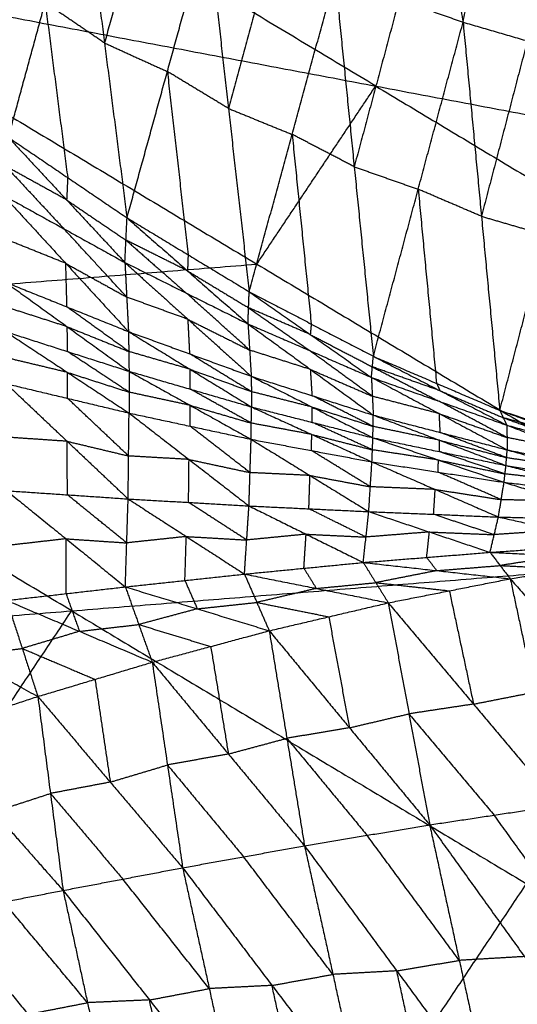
# Model space of a CAD drawing. Header units: millimetres. Extents: x -106 to 110, y -96 to 120.
# Tile 893 of 1020: x 44.64 to 48.37, y 80.83 to 88.2. Entities that reach past the tile are written whole.
import ezdxf

# ---------------------------------------------------------------- set-up
doc = ezdxf.new("R2010")
doc.units = ezdxf.units.MM
doc.header["$MEASUREMENT"] = 0
doc.layers.add('Default', color=7, linetype='Continuous', true_color=0x000000)

msp = doc.modelspace()

# ---------------------------------------------------------------- linework, layer by layer
at = {"layer": 'Default'}
for points in [[(44.2748, 91.3843, 7.9444), (48.0653, 89.1124, 7.9444), (51.8558, 86.8404, 7.9444)], [(47.4763, 90.8734, 3.0866), (47.7204, 89.5252, 3.1272), (47.9646, 88.177, 3.1679)], [(47.9646, 88.177, 3.1679), (48.2139, 89.4298, 3.1129), (48.4633, 90.6825, 3.0578)], [(47.3098, 87.699, 7.4488), (45.4146, 88.8349, 7.4488), (43.5194, 89.9709, 7.4488)], [(44.5577, 87.3151, 4.0317), (44.8333, 88.3229, 3.6838), (45.109, 89.3307, 3.3359)], [(45.109, 89.3307, 3.3359), (45.2777, 88.0216, 3.6718), (45.4465, 86.7126, 4.0078)], [(45.5802, 89.1168, 3.2948), (45.4289, 88.5692, 3.4833), (45.2777, 88.0216, 3.6718)], [(45.4465, 86.7126, 4.0078), (45.7489, 87.8078, 3.6308), (46.0513, 88.9029, 3.2538)], [(46.0513, 88.9029, 3.2538), (46.2066, 87.5313, 3.6295), (46.3619, 86.1596, 4.0051)], [(46.5285, 88.7087, 3.225), (46.3676, 88.12, 3.4272), (46.2066, 87.5313, 3.6295)], [(42.7639, 88.5575, 6.9532), (46.4195, 86.3665, 6.9532), (50.0751, 84.1754, 6.9532)], [(42.7639, 88.5575, 6.9532), (47.3098, 87.699, 7.4488), (51.8558, 86.8404, 7.9444)], [(46.3619, 86.1596, 4.0051), (46.6839, 87.337, 3.6007), (47.0058, 88.5144, 3.1963)], [(47.0058, 88.5144, 3.1963), (47.1489, 87.0952, 3.6116), (47.2921, 85.676, 4.0269)], [(47.0058, 88.5144, 3.1963), (47.4852, 88.3457, 3.1821), (47.9646, 88.177, 3.1679)], [(44.8333, 88.3229, 3.6838), (44.9177, 87.6684, 3.8518), (45.0021, 87.0138, 4.0197)], [(45.2777, 88.0216, 3.6718), (45.0555, 88.1723, 3.6778), (44.8333, 88.3229, 3.6838)], [(47.4852, 88.3457, 3.1821), (47.3171, 87.7205, 3.3968), (47.1489, 87.0952, 3.6116)], [(47.2921, 85.676, 4.0269), (47.6283, 86.9265, 3.5974), (47.9646, 88.177, 3.1679)], [(47.9646, 88.177, 3.1679), (48.1021, 86.7241, 3.6219), (48.2397, 85.2712, 4.0758)], [(47.9646, 88.177, 3.1679), (48.4457, 88.037, 3.1705), (48.9269, 87.8969, 3.1732)], [(45.2777, 88.0216, 3.6718), (45.5133, 87.9147, 3.6513), (45.7489, 87.8078, 3.6308)], [(48.4457, 88.037, 3.1705), (48.2739, 87.3805, 3.3962), (48.1021, 86.7241, 3.6219)], [(48.2397, 85.2712, 4.0758), (48.5833, 86.584, 3.6245), (48.9269, 87.8969, 3.1732)], [(45.7489, 87.8078, 3.6308), (45.8266, 87.1219, 3.8186), (45.9042, 86.4361, 4.0065)], [(46.2066, 87.5313, 3.6295), (45.9778, 87.6695, 3.6301), (45.7489, 87.8078, 3.6308)], [(46.4195, 86.3665, 6.9532), (46.8647, 87.0327, 7.201), (47.3098, 87.699, 7.4488)], [(47.3098, 87.699, 7.4488), (49.1376, 86.6034, 7.4488), (50.9654, 85.5079, 7.4488)], [(46.2066, 87.5313, 3.6295), (46.4452, 87.4341, 3.6151), (46.6839, 87.337, 3.6007)], [(44.5577, 87.3151, 4.0317), (44.9942, 86.8467, 3.7097), (45.4307, 86.3783, 3.3877)], [(44.5577, 87.3151, 4.0317), (45.0021, 87.0138, 4.0197), (45.4465, 86.7126, 4.0078)], [(46.6839, 87.337, 3.6007), (46.7554, 86.6274, 3.8083), (46.827, 85.9178, 4.016)], [(47.1489, 87.0952, 3.6116), (46.9164, 87.2161, 3.6061), (46.6839, 87.337, 3.6007)], [(44.5377, 87.0988, 3.6474), (44.7559, 86.8646, 3.4864), (44.9742, 86.6304, 3.3254)], [(44.9942, 86.8467, 3.7097), (44.7659, 86.9728, 3.6786), (44.5377, 87.0988, 3.6474)], [(47.1489, 87.0952, 3.6116), (47.3886, 87.0109, 3.6045), (47.6283, 86.9265, 3.5974)], [(45.0021, 87.0138, 4.0197), (44.9981, 86.9303, 3.8647), (44.9942, 86.8467, 3.7097)], [(47.6283, 86.9265, 3.5974), (47.6971, 86.2001, 3.8244), (47.7659, 85.4736, 4.0513)], [(48.1021, 86.7241, 3.6219), (47.8652, 86.8253, 3.6096), (47.6283, 86.9265, 3.5974)], [(44.5177, 86.8825, 3.2632), (44.9742, 86.6304, 3.3254), (45.4307, 86.3783, 3.3877)], [(44.5177, 86.8825, 3.2632), (44.9877, 86.3717, 3.1093), (45.4576, 85.861, 2.9554)], [(44.9942, 86.8467, 3.7097), (45.2164, 86.6961, 3.7037), (45.4386, 86.5455, 3.6978)], [(45.4307, 86.3783, 3.3877), (45.4386, 86.5455, 3.6978), (45.4465, 86.7126, 4.0078)], [(45.4465, 86.7126, 4.0078), (45.8997, 86.3157, 3.7643), (46.3529, 85.9188, 3.5209)], [(45.4465, 86.7126, 4.0078), (45.9042, 86.4361, 4.0065), (46.3619, 86.1596, 4.0051)], [(48.1021, 86.7241, 3.6219), (48.3427, 86.6541, 3.6232), (48.5833, 86.584, 3.6245)], [(45.4442, 86.1197, 3.1715), (45.2092, 86.375, 3.2485), (44.9742, 86.6304, 3.3254)], [(44.9877, 86.3717, 3.1093), (44.7573, 86.4642, 3.0527), (44.527, 86.5566, 2.9962)], [(45.4386, 86.5455, 3.6978), (45.6652, 86.347, 3.576), (45.8918, 86.1486, 3.4543)], [(45.8997, 86.3157, 3.7643), (45.6691, 86.4306, 3.731), (45.4386, 86.5455, 3.6978)], [(45.9042, 86.4361, 4.0065), (45.902, 86.3759, 3.8854), (45.8997, 86.3157, 3.7643)], [(41.3764, 85.9618, 6.2709), (43.8979, 86.1641, 6.612), (46.4195, 86.3665, 6.9532)], [(44.997, 86.0458, 2.8423), (44.9923, 86.2088, 2.9758), (44.9877, 86.3717, 3.1093)], [(44.9877, 86.3717, 3.1093), (45.2159, 86.2457, 3.1404), (45.4442, 86.1197, 3.1715)], [(45.4307, 86.3783, 3.3877), (45.4442, 86.1197, 3.1715), (45.4576, 85.861, 2.9554)], [(45.4307, 86.3783, 3.3877), (45.8918, 86.1486, 3.4543), (46.3529, 85.9188, 3.5209)], [(45.4307, 86.3783, 3.3877), (45.904, 85.9524, 3.2846), (46.3774, 85.5264, 3.1815)], [(45.8997, 86.3157, 3.7643), (46.1286, 86.1775, 3.7637), (46.3574, 86.0392, 3.763)], [(44.5363, 86.2307, 2.7293), (44.997, 86.0458, 2.8423), (45.4576, 85.861, 2.9554)], [(44.5363, 86.2307, 2.7293), (44.999, 85.8972, 2.7744), (45.4617, 85.5637, 2.8195)], [(46.3529, 85.9188, 3.5209), (46.3574, 86.0392, 3.763), (46.3619, 86.1596, 4.0051)], [(46.3619, 86.1596, 4.0051), (46.8198, 85.8389, 3.8336), (47.2777, 85.5182, 3.662)], [(46.3619, 86.1596, 4.0051), (46.827, 85.9178, 4.016), (47.2921, 85.676, 4.0269)], [(45.904, 85.9524, 3.2846), (45.6741, 86.036, 3.2281), (45.4442, 86.1197, 3.1715)], [(46.3651, 85.7226, 3.3512), (46.1285, 85.9356, 3.4027), (45.8918, 86.1486, 3.4543)], [(44.999, 85.8972, 2.7744), (44.7684, 85.9712, 2.7097), (44.5379, 86.0453, 2.645)], [(45.4597, 85.7124, 2.8874), (45.2283, 85.8791, 2.8649), (44.997, 86.0458, 2.8423)], [(46.3574, 86.0392, 3.763), (46.5864, 85.8789, 3.6772), (46.8153, 85.7185, 3.5914)], [(46.8198, 85.8389, 3.8336), (46.5886, 85.9391, 3.7983), (46.3574, 86.0392, 3.763)], [(45.032, 83.7707, 6.2709), (43.2042, 84.8662, 6.2709), (41.3764, 85.9618, 6.2709)], [(45.9175, 85.6937, 3.0684), (45.9108, 85.823, 3.1765), (45.904, 85.9524, 3.2846)], [(45.904, 85.9524, 3.2846), (46.1346, 85.8375, 3.3179), (46.3651, 85.7226, 3.3512)], [(45.0005, 85.7118, 2.6901), (44.9998, 85.8045, 2.7322), (44.999, 85.8972, 2.7744)], [(44.999, 85.8972, 2.7744), (45.2293, 85.8048, 2.8309), (45.4597, 85.7124, 2.8874)], [(46.3529, 85.9188, 3.5209), (46.3651, 85.7226, 3.3512), (46.3774, 85.5264, 3.1815)], [(46.3529, 85.9188, 3.5209), (46.8153, 85.7185, 3.5914), (47.2777, 85.5182, 3.662)], [(46.3529, 85.9188, 3.5209), (46.8222, 85.5774, 3.4626), (47.2916, 85.236, 3.4043)], [(46.827, 85.9178, 4.016), (46.8234, 85.8783, 3.9248), (46.8198, 85.8389, 3.8336)], [(44.5394, 85.8598, 2.5608), (45.0005, 85.7118, 2.6901), (45.4617, 85.5637, 2.8195)], [(44.5394, 85.8598, 2.5608), (45.0006, 85.5556, 2.645), (45.4618, 85.2515, 2.7292)], [(45.4576, 85.861, 2.9554), (45.4597, 85.7124, 2.8874), (45.4617, 85.5637, 2.8195)], [(45.4576, 85.861, 2.9554), (45.9175, 85.6937, 3.0684), (46.3774, 85.5264, 3.1815)], [(45.4576, 85.861, 2.9554), (45.9185, 85.579, 3.0154), (46.3793, 85.297, 3.0755)], [(46.8198, 85.8389, 3.8336), (47.0524, 85.718, 3.839), (47.2849, 85.5971, 3.8444)], [(46.8222, 85.5774, 3.4626), (46.5937, 85.65, 3.4069), (46.3651, 85.7226, 3.3512)], [(47.2846, 85.3771, 3.5332), (47.05, 85.5478, 3.5623), (46.8153, 85.7185, 3.5914)], [(45.0006, 85.5556, 2.645), (44.7704, 85.6106, 2.5749), (44.5402, 85.6655, 2.5048)], [(45.4617, 85.4076, 2.7743), (45.2311, 85.5597, 2.7322), (45.0005, 85.7118, 2.6901)], [(45.9185, 85.579, 3.0154), (45.6891, 85.6457, 2.9514), (45.4597, 85.7124, 2.8874)], [(46.3783, 85.4117, 3.1285), (46.1479, 85.5527, 3.0985), (45.9175, 85.6937, 3.0684)], [(47.2777, 85.5182, 3.662), (47.2849, 85.5971, 3.8444), (47.2921, 85.676, 4.0269)], [(47.2921, 85.676, 4.0269), (47.7659, 85.4736, 4.0513), (48.2397, 85.2712, 4.0758)], [(47.2921, 85.676, 4.0269), (47.7922, 85.4182, 3.9269), (48.2924, 85.1605, 3.8269)], [(45.9205, 85.4304, 2.9475), (45.9195, 85.5047, 2.9814), (45.9185, 85.579, 3.0154)], [(45.9185, 85.579, 3.0154), (46.1484, 85.4953, 3.0719), (46.3783, 85.4117, 3.1285)], [(46.8345, 85.3812, 3.2929), (46.8283, 85.4793, 3.3777), (46.8222, 85.5774, 3.4626)], [(46.8222, 85.5774, 3.4626), (47.0534, 85.4773, 3.4979), (47.2846, 85.3771, 3.5332)], [(47.2849, 85.5971, 3.8444), (47.535, 85.4682, 3.7945), (47.785, 85.3393, 3.7445)], [(47.7922, 85.4182, 3.9269), (47.5386, 85.5077, 3.8857), (47.2849, 85.5971, 3.8444)], [(45.0014, 85.3613, 2.5889), (45.001, 85.4585, 2.617), (45.0006, 85.5556, 2.645)], [(45.0006, 85.5556, 2.645), (45.2312, 85.4816, 2.7096), (45.4617, 85.4076, 2.7743)], [(45.4617, 85.5637, 2.8195), (45.4617, 85.4076, 2.7743), (45.4618, 85.2515, 2.7292)], [(45.4617, 85.5637, 2.8195), (45.919, 85.3093, 2.9123), (46.3763, 85.0549, 3.0051)], [(45.4617, 85.5637, 2.8195), (45.9205, 85.4304, 2.9475), (46.3793, 85.297, 3.0755)], [(46.3774, 85.5264, 3.1815), (46.3783, 85.4117, 3.1285), (46.3793, 85.297, 3.0755)], [(46.3774, 85.5264, 3.1815), (46.8332, 85.2963, 3.253), (47.2889, 85.0662, 3.3244)], [(46.3774, 85.5264, 3.1815), (46.8345, 85.3812, 3.2929), (47.2916, 85.236, 3.4043)], [(47.2777, 85.5182, 3.662), (47.2846, 85.3771, 3.5332), (47.2916, 85.236, 3.4043)], [(47.2777, 85.5182, 3.662), (47.785, 85.3393, 3.7445), (48.2924, 85.1605, 3.8269)], [(47.2777, 85.5182, 3.662), (47.7865, 85.2469, 3.6532), (48.2952, 84.9756, 3.6445)], [(44.541, 85.4711, 2.4487), (44.998, 85.0398, 2.5589), (45.455, 84.6085, 2.6691)], [(44.541, 85.4711, 2.4487), (45.0014, 85.3613, 2.5889), (45.4618, 85.2515, 2.7292)], [(46.3778, 85.1759, 3.0403), (46.1491, 85.3031, 2.9939), (45.9205, 85.4304, 2.9475)], [(47.7659, 85.4736, 4.0513), (47.7791, 85.4459, 3.9891), (47.7922, 85.4182, 3.9269)], [(45.4584, 84.93, 2.6991), (45.2299, 85.1456, 2.644), (45.0014, 85.3613, 2.5889)], [(45.919, 85.3093, 2.9123), (45.6904, 85.3584, 2.8433), (45.4617, 85.4076, 2.7743)], [(46.8332, 85.2963, 3.253), (46.6057, 85.354, 3.1907), (46.3783, 85.4117, 3.1285)], [(47.2903, 85.1511, 3.3644), (47.0624, 85.2661, 3.3286), (46.8345, 85.3812, 3.2929)], [(47.7865, 85.2469, 3.6532), (47.5355, 85.312, 3.5932), (47.2846, 85.3771, 3.5332)], [(47.7922, 85.4182, 3.9269), (48.0291, 85.317, 3.9391), (48.266, 85.2158, 3.9514)], [(45.9191, 85.1532, 2.8672), (45.919, 85.2312, 2.8897), (45.919, 85.3093, 2.9123)], [(45.919, 85.3093, 2.9123), (46.1484, 85.2426, 2.9763), (46.3778, 85.1759, 3.0403)], [(46.3763, 85.0549, 3.0051), (46.3778, 85.1759, 3.0403), (46.3793, 85.297, 3.0755)], [(46.3793, 85.297, 3.0755), (46.8305, 85.0913, 3.1735), (47.2818, 84.8857, 3.2716)], [(46.3793, 85.297, 3.0755), (46.8341, 85.1816, 3.1999), (47.2889, 85.0662, 3.3244)], [(46.8341, 85.1816, 3.1999), (46.8336, 85.2389, 3.2265), (46.8332, 85.2963, 3.253)], [(46.8332, 85.2963, 3.253), (47.0617, 85.2237, 3.3087), (47.2903, 85.1511, 3.3644)], [(48.2938, 85.068, 3.7357), (48.0394, 85.2037, 3.7401), (47.785, 85.3393, 3.7445)], [(45.455, 84.6085, 2.6691), (45.4584, 84.93, 2.6991), (45.4618, 85.2515, 2.7292)], [(45.4618, 85.2515, 2.7292), (45.9111, 84.9038, 2.8432), (46.3604, 84.5561, 2.9572)], [(45.4618, 85.2515, 2.7292), (45.9191, 85.1532, 2.8672), (46.3763, 85.0549, 3.0051)], [(47.2889, 85.0662, 3.3244), (47.2903, 85.1511, 3.3644), (47.2916, 85.236, 3.4043)], [(47.2916, 85.236, 3.4043), (47.7888, 85.0474, 3.4962), (48.286, 84.8587, 3.5882)], [(47.2916, 85.236, 3.4043), (47.7934, 85.1058, 3.5244), (48.2952, 84.9756, 3.6445)], [(47.7934, 85.1058, 3.5244), (47.7899, 85.1763, 3.5888), (47.7865, 85.2469, 3.6532)], [(47.7865, 85.2469, 3.6532), (48.0401, 85.1575, 3.6945), (48.2938, 85.068, 3.7357)], [(48.2397, 85.2712, 4.0758), (48.266, 85.2158, 3.9514), (48.2924, 85.1605, 3.8269)], [(48.2397, 85.2712, 4.0758), (48.7157, 85.1149, 4.1147), (49.1917, 84.9587, 4.1536)], [(48.2397, 85.2712, 4.0758), (48.773, 85.08, 4.0381), (49.3064, 84.8889, 4.0004)], [(48.266, 85.2158, 3.9514), (48.5327, 85.1202, 3.9325), (48.7994, 85.0247, 3.9136)], [(48.773, 85.08, 4.0381), (48.5195, 85.1479, 3.9947), (48.266, 85.2158, 3.9514)], [(46.3684, 84.8055, 2.9812), (46.1437, 84.9793, 2.9242), (45.9191, 85.1532, 2.8672)], [(46.8305, 85.0913, 3.1735), (46.6042, 85.1336, 3.1069), (46.3778, 85.1759, 3.0403)], [(47.2854, 84.9759, 3.298), (47.0597, 85.0787, 3.249), (46.8341, 85.1816, 3.1999)], [(47.7888, 85.0474, 3.4962), (47.5395, 85.0992, 3.4303), (47.2903, 85.1511, 3.3644)], [(48.2924, 85.1605, 3.8269), (48.2938, 85.068, 3.7357), (48.2952, 84.9756, 3.6445)], [(48.2924, 85.1605, 3.8269), (48.7939, 84.9691, 3.8516), (49.2954, 84.7778, 3.8763)], [(48.2924, 85.1605, 3.8269), (48.7994, 85.0247, 3.9136), (49.3064, 84.8889, 4.0004)], [(44.998, 85.0398, 2.5589), (44.7705, 85.0552, 2.4855), (44.5431, 85.0706, 2.4121)], [(46.3604, 84.5561, 2.9572), (46.3684, 84.8055, 2.9812), (46.3763, 85.0549, 3.0051)], [(46.3763, 85.0549, 3.0051), (46.8171, 84.7841, 3.1197), (47.2578, 84.5133, 3.2343)], [(46.3763, 85.0549, 3.0051), (46.8291, 84.9703, 3.1384), (47.2818, 84.8857, 3.2716)], [(46.8291, 84.9703, 3.1384), (46.8298, 85.0308, 3.1559), (46.8305, 85.0913, 3.1735)], [(46.8305, 85.0913, 3.1735), (47.0579, 85.0336, 3.2358), (47.2854, 84.9759, 3.298)], [(47.2818, 84.8857, 3.2716), (47.2854, 84.9759, 3.298), (47.2889, 85.0662, 3.3244)], [(47.2889, 85.0662, 3.3244), (47.7802, 84.8996, 3.4375), (48.2714, 84.733, 3.5506)], [(47.2889, 85.0662, 3.3244), (47.7875, 84.9625, 3.4563), (48.286, 84.8587, 3.5882)], [(48.2906, 84.9172, 3.6163), (48.042, 85.0115, 3.5704), (47.7934, 85.1058, 3.5244)], [(48.7939, 84.9691, 3.8516), (48.5438, 85.0186, 3.7937), (48.2938, 85.068, 3.7357)], [(45, 84.6393, 2.5223), (44.999, 84.8396, 2.5406), (44.998, 85.0398, 2.5589)], [(44.998, 85.0398, 2.5589), (45.2282, 84.9849, 2.629), (45.4584, 84.93, 2.6991)], [(47.7875, 84.9625, 3.4563), (47.7881, 85.0049, 3.4763), (47.7888, 85.0474, 3.4962)], [(47.7888, 85.0474, 3.4962), (48.0397, 84.9823, 3.5563), (48.2906, 84.9172, 3.6163)], [(45.9111, 84.9038, 2.8432), (45.6847, 84.9169, 2.7711), (45.4584, 84.93, 2.6991)], [(47.2698, 84.6995, 3.2529), (47.0494, 84.8349, 3.1956), (46.8291, 84.9703, 3.1384)], [(47.7802, 84.8996, 3.4375), (47.5328, 84.9378, 3.3678), (47.2854, 84.9759, 3.298)], [(48.2787, 84.7959, 3.5694), (48.0331, 84.8792, 3.5129), (47.7875, 84.9625, 3.4563)], [(48.286, 84.8587, 3.5882), (48.2906, 84.9172, 3.6163), (48.2952, 84.9756, 3.6445)], [(48.7874, 84.8387, 3.7414), (48.539, 84.8779, 3.6788), (48.2906, 84.9172, 3.6163)], [(48.2952, 84.9756, 3.6445), (48.7874, 84.8387, 3.7414), (49.2796, 84.7018, 3.8383)], [(48.2952, 84.9756, 3.6445), (48.7953, 84.8767, 3.7604), (49.2954, 84.7778, 3.8763)], [(45.9077, 84.5823, 2.8131), (45.9094, 84.743, 2.8281), (45.9111, 84.9038, 2.8432)], [(45.9111, 84.9038, 2.8432), (46.1397, 84.8546, 2.9122), (46.3684, 84.8055, 2.9812)], [(47.2578, 84.5133, 3.2343), (47.2698, 84.6995, 3.2529), (47.2818, 84.8857, 3.2716)], [(47.2818, 84.8857, 3.2716), (47.7556, 84.6794, 3.396), (48.2293, 84.4732, 3.5204)], [(47.2818, 84.8857, 3.2716), (47.7766, 84.8093, 3.4111), (48.2714, 84.733, 3.5506)], [(47.7766, 84.8093, 3.4111), (47.7784, 84.8545, 3.4243), (47.7802, 84.8996, 3.4375)], [(47.7802, 84.8996, 3.4375), (48.0294, 84.8477, 3.5035), (48.2787, 84.7959, 3.5694)], [(48.2714, 84.733, 3.5506), (48.2787, 84.7959, 3.5694), (48.286, 84.8587, 3.5882)], [(48.286, 84.8587, 3.5882), (48.7721, 84.7387, 3.7003), (49.2582, 84.6186, 3.8124)], [(48.286, 84.8587, 3.5882), (48.7828, 84.7803, 3.7132), (49.2796, 84.7018, 3.8383)], [(46.8171, 84.7841, 3.1197), (46.5927, 84.7948, 3.0504), (46.3684, 84.8055, 2.9812)], [(46.8091, 84.5347, 3.0957), (46.8131, 84.6594, 3.1077), (46.8171, 84.7841, 3.1197)], [(46.8171, 84.7841, 3.1197), (47.0434, 84.7418, 3.1863), (47.2698, 84.6995, 3.2529)], [(48.2504, 84.6031, 3.5355), (48.0135, 84.7062, 3.4733), (47.7766, 84.8093, 3.4111)], [(48.7721, 84.7387, 3.7003), (48.5254, 84.7673, 3.6348), (48.2787, 84.7959, 3.5694)], [(47.7556, 84.6794, 3.396), (47.5127, 84.6895, 3.3245), (47.2698, 84.6995, 3.2529)], [(48.2293, 84.4732, 3.5204), (48.2504, 84.6031, 3.5355), (48.2714, 84.733, 3.5506)], [(48.2714, 84.733, 3.5506), (48.7367, 84.59, 3.6691), (49.2021, 84.447, 3.7877)], [(48.2714, 84.733, 3.5506), (48.7648, 84.6758, 3.6815), (49.2582, 84.6186, 3.8124)], [(44.5451, 84.6701, 2.3755), (44.9895, 84.3102, 2.5932), (45.4339, 83.9502, 2.8109)], [(44.5451, 84.6701, 2.3755), (45, 84.6393, 2.5223), (45.455, 84.6085, 2.6691)], [(45.4445, 84.2794, 2.74), (45.2223, 84.4593, 2.6311), (45, 84.6393, 2.5223)], [(47.7436, 84.4932, 3.3773), (47.7496, 84.5863, 3.3867), (47.7556, 84.6794, 3.396)], [(47.7556, 84.6794, 3.396), (48.003, 84.6413, 3.4657), (48.2504, 84.6031, 3.5355)], [(45.4339, 83.9502, 2.8109), (45.4445, 84.2794, 2.74), (45.455, 84.6085, 2.6691)], [(45.455, 84.6085, 2.6691), (45.8907, 84.3272, 2.8689), (46.3265, 84.046, 3.0687)], [(45.455, 84.6085, 2.6691), (45.9077, 84.5823, 2.8131), (46.3604, 84.5561, 2.9572)], [(46.3434, 84.301, 3.0129), (46.1256, 84.4417, 2.913), (45.9077, 84.5823, 2.8131)], [(46.3265, 84.046, 3.0687), (46.3434, 84.301, 3.0129), (46.3604, 84.5561, 2.9572)], [(46.3604, 84.5561, 2.9572), (46.7885, 84.3445, 3.1381), (47.2167, 84.1329, 3.3191)], [(46.3604, 84.5561, 2.9572), (46.8091, 84.5347, 3.0957), (47.2578, 84.5133, 3.2343)], [(48.7367, 84.59, 3.6691), (48.4935, 84.5966, 3.6023), (48.2504, 84.6031, 3.5355)], [(47.2372, 84.3231, 3.2767), (47.0232, 84.4289, 3.1862), (46.8091, 84.5347, 3.0957)], [(47.2167, 84.1329, 3.3191), (47.2372, 84.3231, 3.2767), (47.2578, 84.5133, 3.2343)], [(47.2578, 84.5133, 3.2343), (47.7121, 84.3611, 3.4055), (48.1665, 84.2089, 3.5766)], [(47.2578, 84.5133, 3.2343), (47.7436, 84.4932, 3.3773), (48.2293, 84.4732, 3.5204)], [(48.1979, 84.341, 3.5485), (47.9707, 84.4171, 3.4629), (47.7436, 84.4932, 3.3773)], [(48.1665, 84.2089, 3.5766), (48.1979, 84.341, 3.5485), (48.2293, 84.4732, 3.5204)], [(48.2293, 84.4732, 3.5204), (48.6771, 84.3738, 3.671), (49.1249, 84.2744, 3.8215)], [(48.2293, 84.4732, 3.5204), (48.7157, 84.4601, 3.654), (49.2021, 84.447, 3.7877)], [(45.8907, 84.3272, 2.8689), (45.6676, 84.3033, 2.8044), (45.4445, 84.2794, 2.74)], [(45.8802, 83.9981, 2.9398), (45.8855, 84.1627, 2.9043), (45.8907, 84.3272, 2.8689)], [(45.8907, 84.3272, 2.8689), (46.1171, 84.3141, 2.9409), (46.3434, 84.301, 3.0129)], [(46.7885, 84.3445, 3.1381), (46.566, 84.3228, 3.0755), (46.3434, 84.301, 3.0129)], [(46.7716, 84.0894, 3.1939), (46.78, 84.217, 3.166), (46.7885, 84.3445, 3.1381)], [(46.7885, 84.3445, 3.1381), (47.0129, 84.3338, 3.2074), (47.2372, 84.3231, 3.2767)], [(47.7121, 84.3611, 3.4055), (47.4747, 84.3421, 3.3411), (47.2372, 84.3231, 3.2767)], [(47.6916, 84.1709, 3.4479), (47.7018, 84.266, 3.4267), (47.7121, 84.3611, 3.4055)], [(47.7121, 84.3611, 3.4055), (47.955, 84.3511, 3.477), (48.1979, 84.341, 3.5485)], [(48.6771, 84.3738, 3.671), (48.4375, 84.3574, 3.6097), (48.1979, 84.341, 3.5485)], [(44.9895, 84.3102, 2.5932), (44.7672, 84.2848, 2.5281), (44.5449, 84.2594, 2.463)], [(44.9894, 83.8995, 2.6808), (44.9894, 84.1048, 2.637), (44.9895, 84.3102, 2.5932)], [(44.9895, 84.3102, 2.5932), (45.217, 84.2948, 2.6666), (45.4445, 84.2794, 2.74)], [(48.1665, 84.2089, 3.5766), (48.6457, 84.2416, 3.6991), (49.1249, 84.2744, 3.8215)], [(39.989, 83.366, 5.5886), (45.032, 83.7707, 6.2709), (50.0751, 84.1754, 6.9532)], [(46.8046, 79.2808, 5.5886), (48.4398, 81.7281, 6.2709), (50.0751, 84.1754, 6.9532)], [(47.2167, 84.1329, 3.3191), (47.6916, 84.1709, 3.4479), (48.1665, 84.2089, 3.5766)], [(47.6916, 84.1709, 3.4479), (47.7294, 84.1214, 3.4959), (47.7673, 84.0718, 3.5439)], [(48.1665, 84.2089, 3.5766), (48.2422, 84.1098, 3.6727), (48.3179, 84.0108, 3.7688)], [(48.1665, 84.2089, 3.5766), (48.7063, 84.1827, 3.7667), (49.2462, 84.1565, 3.9567)], [(48.7063, 84.1827, 3.7667), (48.4743, 84.1463, 3.7197), (48.2422, 84.1098, 3.6727)], [(46.3265, 84.046, 3.0687), (46.7716, 84.0894, 3.1939), (47.2167, 84.1329, 3.3191)], [(47.2167, 84.1329, 3.3191), (47.3105, 83.9818, 3.4504), (47.4044, 83.8308, 3.5818)], [(47.2167, 84.1329, 3.3191), (47.7673, 84.0718, 3.5439), (48.3179, 84.0108, 3.7688)], [(47.7673, 84.0718, 3.5439), (48.0047, 84.0908, 3.6083), (48.2422, 84.1098, 3.6727)], [(48.2422, 84.1098, 3.6727), (48.5121, 84.0967, 3.7677), (48.782, 84.0837, 3.8627)], [(48.3179, 84.0108, 3.7688), (48.782, 84.0837, 3.8627), (49.2462, 84.1565, 3.9567)], [(45.4339, 83.9502, 2.8109), (45.8802, 83.9981, 2.9398), (46.3265, 84.046, 3.0687)], [(46.3265, 84.046, 3.0687), (46.4192, 83.8338, 3.2334), (46.512, 83.6216, 3.3981)], [(46.3265, 84.046, 3.0687), (46.8654, 83.9384, 3.3252), (47.4044, 83.8308, 3.5818)], [(46.7716, 84.0894, 3.1939), (46.8185, 84.0139, 3.2596), (46.8654, 83.9384, 3.3252)], [(47.7673, 84.0718, 3.5439), (47.5389, 84.0268, 3.4972), (47.3105, 83.9818, 3.4504)], [(44.5448, 83.8488, 2.5506), (44.9894, 83.8995, 2.6808), (45.4339, 83.9502, 2.8109)], [(45.4339, 83.9502, 2.8109), (45.5347, 83.6682, 3.0144), (45.6355, 83.3862, 3.2179)], [(45.4339, 83.9502, 2.8109), (45.9729, 83.7859, 3.1045), (46.512, 83.6216, 3.3981)], [(45.8802, 83.9981, 2.9398), (45.9266, 83.892, 3.0222), (45.9729, 83.7859, 3.1045)], [(46.8654, 83.9384, 3.3252), (47.088, 83.9601, 3.3878), (47.3105, 83.9818, 3.4504)], [(47.3105, 83.9818, 3.4504), (47.5858, 83.9513, 3.5629), (47.8612, 83.9208, 3.6753)], [(47.4044, 83.8308, 3.5818), (47.8612, 83.9208, 3.6753), (48.3179, 84.0108, 3.7688)], [(48.3179, 84.0108, 3.7688), (48.4997, 83.1626, 2.6927), (48.6815, 82.3144, 1.6167)], [(48.3179, 84.0108, 3.7688), (49.0062, 83.227, 2.7522), (49.6946, 82.4432, 1.7356)], [(44.9894, 83.8995, 2.6808), (45.0397, 83.7585, 2.7825), (45.0901, 83.6175, 2.8842)], [(46.8654, 83.9384, 3.3252), (46.6423, 83.8861, 3.2793), (46.4192, 83.8338, 3.2334)], [(47.8612, 83.9208, 3.6753), (47.952, 83.4967, 3.1373), (48.0429, 83.0726, 2.5992)], [(44.5448, 83.8488, 2.5506), (44.6615, 83.4892, 2.7967), (44.7783, 83.1295, 3.0427)], [(44.5448, 83.8488, 2.5506), (45.0901, 83.6175, 2.8842), (45.6355, 83.3862, 3.2179)], [(45.9729, 83.7859, 3.1045), (46.1961, 83.8099, 3.169), (46.4192, 83.8338, 3.2334)], [(46.4192, 83.8338, 3.2334), (46.6887, 83.78, 3.3617), (46.9582, 83.7262, 3.49)], [(46.512, 83.6216, 3.3981), (46.9582, 83.7262, 3.49), (47.4044, 83.8308, 3.5818)], [(47.4044, 83.8308, 3.5818), (47.5593, 82.9999, 2.552), (47.7142, 82.169, 1.5222)], [(47.4044, 83.8308, 3.5818), (48.0429, 83.0726, 2.5992), (48.6815, 82.3144, 1.6167)], [(43.3968, 81.3234, 5.5886), (44.2144, 82.5471, 5.9297), (45.032, 83.7707, 6.2709)], [(43.6696, 83.7425, 2.2945), (44.224, 83.436, 2.6686), (44.7783, 83.1295, 3.0427)], [(45.032, 83.7707, 6.2709), (46.7359, 82.7494, 6.2709), (48.4398, 81.7281, 6.2709)], [(45.9729, 83.7859, 3.1045), (45.7538, 83.7271, 3.0595), (45.5347, 83.6682, 3.0144)], [(45.0901, 83.6175, 2.8842), (45.3124, 83.6428, 2.9493), (45.5347, 83.6682, 3.0144)], [(45.5347, 83.6682, 3.0144), (45.8042, 83.586, 3.1612), (46.0737, 83.5039, 3.308)], [(46.9582, 83.7262, 3.49), (47.0356, 83.3107, 2.9751), (47.1131, 82.8953, 2.4602)], [(45.0901, 83.6175, 2.8842), (44.8758, 83.5533, 2.8405), (44.6615, 83.4892, 2.7967)], [(45.6355, 83.3862, 3.2179), (46.0737, 83.5039, 3.308), (46.512, 83.6216, 3.3981)], [(46.512, 83.6216, 3.3981), (46.6443, 82.8168, 2.4234), (46.7765, 82.0121, 1.4487)], [(46.512, 83.6216, 3.3981), (47.1131, 82.8953, 2.4602), (47.7142, 82.169, 1.5222)], [(44.224, 83.436, 2.6686), (44.4427, 83.4626, 2.7326), (44.6615, 83.4892, 2.7967)], [(44.6615, 83.4892, 2.7967), (44.9342, 83.3735, 2.9635), (45.2069, 83.2578, 3.1303)], [(46.0737, 83.5039, 3.308), (46.1399, 83.1015, 2.8206), (46.206, 82.6991, 2.3333)], [(39.989, 83.366, 5.5886), (43.3968, 81.3234, 5.5886), (46.8046, 79.2808, 5.5886)], [(44.7783, 83.1295, 3.0427), (45.2069, 83.2578, 3.1303), (45.6355, 83.3862, 3.2179)], [(45.6355, 83.3862, 3.2179), (45.7495, 82.6169, 2.3054), (45.8635, 81.8476, 1.393)], [(45.6355, 83.3862, 3.2179), (46.206, 82.6991, 2.3333), (46.7765, 82.0121, 1.4487)], [(45.2069, 83.2578, 3.1303), (45.2639, 82.8732, 2.6741), (45.3209, 82.4886, 2.2179)], [(48.0429, 83.0726, 2.5992), (48.2713, 83.1176, 2.646), (48.4997, 83.1626, 2.6927)], [(43.9313, 82.8532, 2.8718), (44.3548, 82.9914, 2.9573), (44.7783, 83.1295, 3.0427)], [(44.7783, 83.1295, 3.0427), (44.8729, 82.4038, 2.1972), (44.9675, 81.678, 1.3518)], [(44.7783, 83.1295, 3.0427), (45.3209, 82.4886, 2.2179), (45.8635, 81.8476, 1.393)], [(48.0429, 83.0726, 2.5992), (47.8011, 83.0362, 2.5756), (47.5593, 82.9999, 2.552)], [(47.1131, 82.8953, 2.4602), (47.3362, 82.9476, 2.5061), (47.5593, 82.9999, 2.552)], [(47.5593, 82.9999, 2.552), (47.8786, 82.6208, 2.0607), (48.1978, 82.2417, 1.5694)], [(43.9313, 82.8532, 2.8718), (44.4494, 82.2656, 2.1118), (44.9675, 81.678, 1.3518)], [(47.1131, 82.8953, 2.4602), (46.8787, 82.8561, 2.4418), (46.6443, 82.8168, 2.4234)], [(46.206, 82.6991, 2.3333), (46.4251, 82.758, 2.3784), (46.6443, 82.8168, 2.4234)], [(46.6443, 82.8168, 2.4234), (46.9448, 82.4537, 1.9545), (47.2453, 82.0905, 1.4855)], [(46.206, 82.6991, 2.3333), (45.9777, 82.658, 2.3194), (45.7495, 82.6169, 2.3054)], [(45.3209, 82.4886, 2.2179), (45.5352, 82.5527, 2.2616), (45.7495, 82.6169, 2.3054)], [(45.7495, 82.6169, 2.3054), (46.0347, 82.2734, 1.8632), (46.32, 81.9299, 1.4209)], [(45.3209, 82.4886, 2.2179), (45.0969, 82.4462, 2.2075), (44.8729, 82.4038, 2.1972)], [(44.4494, 82.2656, 2.1118), (44.6612, 82.3347, 2.1545), (44.8729, 82.4038, 2.1972)], [(44.8729, 82.4038, 2.1972), (45.1442, 82.0833, 1.7848), (45.4155, 81.7628, 1.3724)], [(47.7142, 82.169, 1.5222), (48.1978, 82.2417, 1.5694), (48.6815, 82.3144, 1.6167)], [(48.9077, 81.2556, 0.9315), (48.5528, 81.7486, 1.2505), (48.1978, 82.2417, 1.5694)], [(46.7765, 82.0121, 1.4487), (47.2453, 82.0905, 1.4855), (47.7142, 82.169, 1.5222)], [(47.7142, 82.169, 1.5222), (47.9361, 81.1542, 0.8709), (48.158, 80.1395, 0.2197)], [(47.7142, 82.169, 1.5222), (48.424, 81.1829, 0.8842), (49.1339, 80.1968, 0.2463)], [(47.9361, 81.1542, 0.8709), (47.5907, 81.6224, 1.1782), (47.2453, 82.0905, 1.4855)], [(45.8635, 81.8476, 1.393), (46.32, 81.9299, 1.4209), (46.7765, 82.0121, 1.4487)], [(46.7765, 82.0121, 1.4487), (46.9891, 81.0491, 0.8355), (47.2017, 80.0861, 0.2222)], [(46.7765, 82.0121, 1.4487), (47.4672, 81.0758, 0.8342), (48.158, 80.1395, 0.2197)], [(46.9891, 81.0491, 0.8355), (46.6546, 81.4895, 1.1282), (46.32, 81.9299, 1.4209)], [(44.9675, 81.678, 1.3518), (45.4155, 81.7628, 1.3724), (45.8635, 81.8476, 1.393)], [(45.8635, 81.8476, 1.393), (46.0627, 80.943, 0.8209), (46.262, 80.0383, 0.2487)], [(45.8635, 81.8476, 1.393), (46.5326, 80.9669, 0.8076), (47.2017, 80.0861, 0.2222)], [(46.0627, 80.943, 0.8209), (45.7391, 81.3529, 1.0966), (45.4155, 81.7628, 1.3724)], [(44.0776, 81.5055, 1.3222), (44.5225, 81.5917, 1.337), (44.9675, 81.678, 1.3518)], [(44.9675, 81.678, 1.3518), (45.1506, 80.8375, 0.823), (45.3338, 79.9971, 0.2943)], [(44.9675, 81.678, 1.3518), (45.6147, 80.8581, 0.8002), (46.262, 80.0383, 0.2487)], [(45.1506, 80.8375, 0.823), (44.8366, 81.2146, 1.08), (44.5225, 81.5917, 1.337)], [(44.0776, 81.5055, 1.3222), (44.7057, 80.7513, 0.8082), (45.3338, 79.9971, 0.2943)], [(47.4672, 81.0758, 0.8342), (47.7017, 81.115, 0.8526), (47.9361, 81.1542, 0.8709)], [(48.424, 81.1829, 0.8842), (48.18, 81.1685, 0.8776), (47.9361, 81.1542, 0.8709)], [(47.4672, 81.0758, 0.8342), (47.2282, 81.0624, 0.8348), (46.9891, 81.0491, 0.8355)], [(47.6798, 80.1128, 0.221), (47.5735, 80.5943, 0.5276), (47.4672, 81.0758, 0.8342)], [(46.5326, 80.9669, 0.8076), (46.7609, 81.008, 0.8216), (46.9891, 81.0491, 0.8355)], [(45.6147, 80.8581, 0.8002), (45.8387, 80.9005, 0.8106), (46.0627, 80.943, 0.8209)], [(46.5326, 80.9669, 0.8076), (46.2977, 80.9549, 0.8143), (46.0627, 80.943, 0.8209)], [(46.7318, 80.0622, 0.2355), (46.6322, 80.5145, 0.5216), (46.5326, 80.9669, 0.8076)], [(45.6147, 80.8581, 0.8002), (45.3827, 80.8478, 0.8116), (45.1506, 80.8375, 0.823)], [(45.7979, 80.0177, 0.2715), (45.7063, 80.4379, 0.5359), (45.6147, 80.8581, 0.8002)], [(44.7057, 80.7513, 0.8082), (44.9281, 80.7944, 0.8156), (45.1506, 80.8375, 0.823)]]:
    msp.add_open_spline(points, degree=2, dxfattribs=at)

doc.saveas('drawing.dxf')
